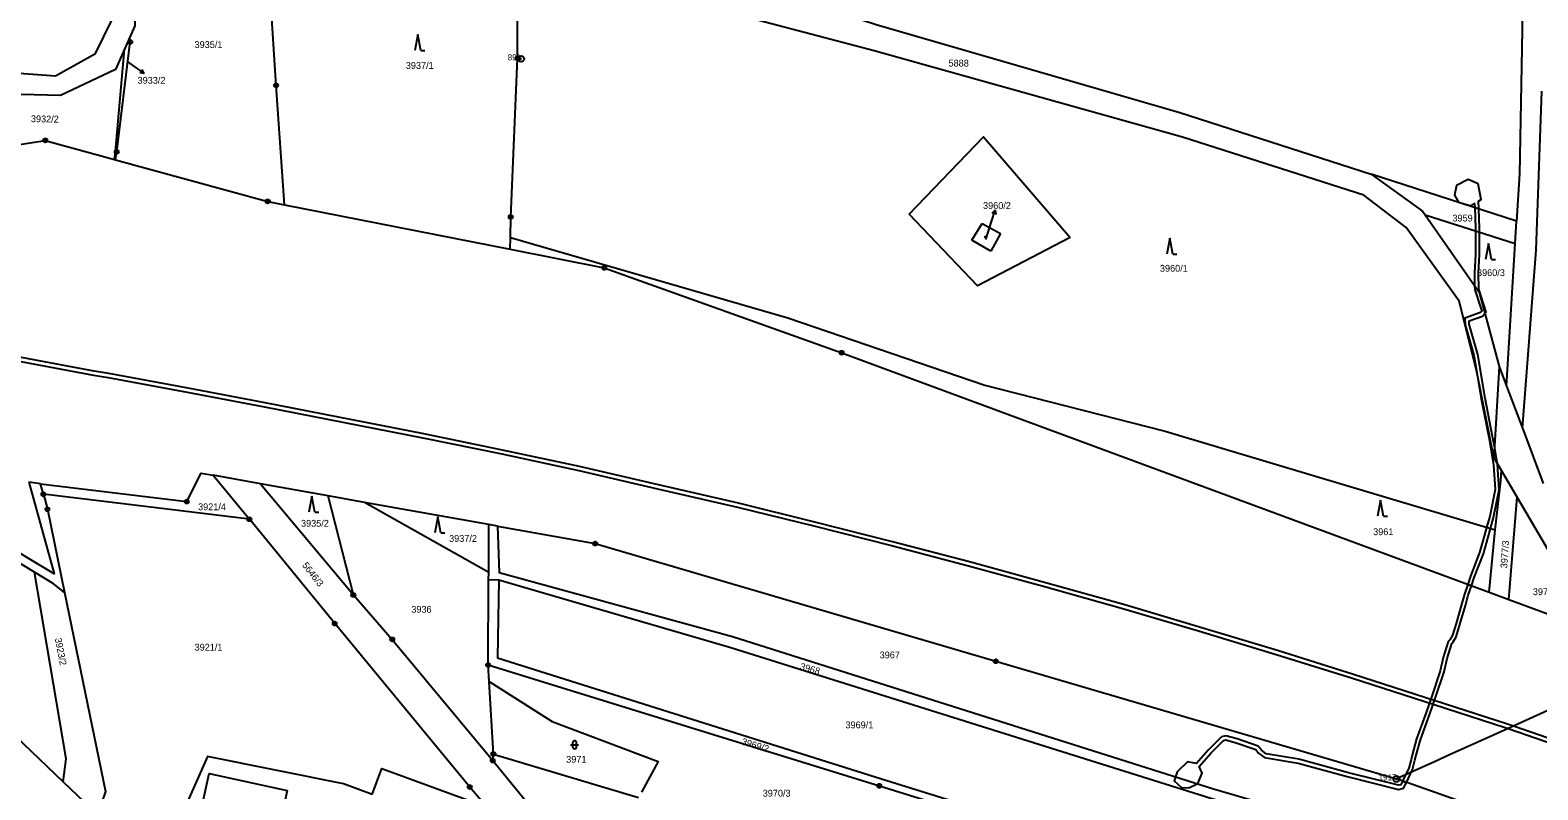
# Model space of a CAD drawing. Extents: x -644096 to -634268, y -1141430 to -1133463.
# Drawn here: x -639944.1 to -639567.8, y -1137373.2 to -1137183.7 of the extents above; entities that cross this region are included whole.
import ezdxf

# ---------------------------------------------------------------- set-up
doc = ezdxf.new("R2010")
doc.units = 0
for name, color, linetype in [('_CIVIL_CONSTRUCTION', 7, 'Continuous'), ('B_Hranice _3D', 7, 'Continuous'), ('M_Svah_Nasyp', 7, 'Continuous'), ('M_Svah_Zarez', 7, 'Continuous'), ('spodek_zarez', 7, 'Continuous'), ('svrsek_osa_sjezdy', 7, 'Continuous'), ('svrsek_osa_terminal_VRT', 7, 'Continuous'), ('svrsek_osa_VRT', 7, 'Continuous'), ('svrsek_popisy_VRT', 7, 'Continuous'), ('terminal_VRT', 7, 'Continuous')]:
    doc.layers.add(name, color=color, linetype=linetype)

msp = doc.modelspace()

# ---------------------------------------------------------------- linework, layer by layer
at = {"layer": '_CIVIL_CONSTRUCTION'}
for centre, radius in [((-639919.15, -1137186.63), 0.5), ((-639919.15, -1137186.63), 0.0303), ((-639822.47, -1137190.72), 0.5), ((-639822.47, -1137190.72), 0.0303), ((-639821.61, -1137190.85), 0.75), ((-639821.61, -1137190.85), 0.03), ((-639882.75, -1137197.47), 0.5), ((-639882.75, -1137197.47), 0.0303), ((-639940.36, -1137211.19), 0.5), ((-639940.36, -1137211.19), 0.0303), ((-639922.52, -1137214.04), 0.5), ((-639922.52, -1137214.04), 0.0303), ((-639884.85, -1137226.4), 0.5), ((-639884.85, -1137226.4), 0.0303), ((-639824.19, -1137230.31), 0.5), ((-639824.19, -1137230.31), 0.0303), ((-639800.85, -1137242.98), 0.5), ((-639800.85, -1137242.98), 0.0303), ((-639741.59, -1137264.15), 0.5), ((-639741.59, -1137264.15), 0.0303), ((-639940.82, -1137299.44), 0.5), ((-639940.82, -1137299.44), 0.0303), ((-639905.04, -1137301.29), 0.5), ((-639905.04, -1137301.29), 0.0303), ((-639939.82, -1137303.18), 0.5), ((-639939.82, -1137303.18), 0.0303), ((-639889.42, -1137305.71), 0.5), ((-639889.42, -1137305.71), 0.0303), ((-639803.11, -1137311.77), 0.5), ((-639803.11, -1137311.77), 0.0303), ((-639863.47, -1137324.58), 0.5), ((-639863.47, -1137324.58), 0.0303), ((-639868.11, -1137331.7), 0.5), ((-639868.11, -1137331.7), 0.0303), ((-639853.75, -1137335.65), 0.5), ((-639853.75, -1137335.65), 0.0303), ((-639829.83, -1137342.03), 0.5), ((-639829.83, -1137342.03), 0.0303), ((-639703.12, -1137341.13), 0.5), ((-639703.12, -1137341.13), 0.0303), ((-639828.69, -1137365.89), 0.5), ((-639828.51, -1137364.26), 0.5), ((-639828.69, -1137365.89), 0.0303), ((-639828.51, -1137364.26), 0.0303), ((-639834.41, -1137372.5), 0.5), ((-639834.41, -1137372.5), 0.0303), ((-639732.18, -1137372.19), 0.5), ((-639732.18, -1137372.19), 0.0303), ((-639603.14, -1137370.48), 0.75), ((-639603.14, -1137370.48), 0.03)]:
    msp.add_circle(centre, radius, dxfattribs=at)
at = {"layer": 'B_Hranice _3D'}
for points in [[(-639583.6, -1137227.96), (-639583.42, -1137233.1), (-639583.42, -1137233.74), (-639583.42, -1137239.67), (-639583.67, -1137244.19), (-639583.62, -1137247.4), (-639583.6, -1137248.46), (-639581.85, -1137253.76), (-639582.19, -1137254.15), (-639586.03, -1137255.52), (-639585.94, -1137257.19), (-639583.82, -1137264.8), (-639583.26, -1137268.12), (-639582, -1137275.66), (-639580.1, -1137285.24), (-639578.87, -1137292.15), (-639578.53, -1137298.3), (-639579.86, -1137305.02), (-639580.62, -1137307.72), (-639581.23, -1137309.9), (-639582.36, -1137313.97), (-639584.63, -1137319.91), (-639585.33, -1137321.93), (-639584.39, -1137322.28), (-639583.69, -1137320.25), (-639581.4, -1137314.29), (-639580.27, -1137310.16), (-639579.66, -1137308), (-639578.88, -1137305.26), (-639577.53, -1137298.38), (-639577.88, -1137291.93), (-639578.69, -1137287.48), (-639579.12, -1137285.06), (-639581.02, -1137275.48), (-639582.84, -1137264.58), (-639584.94, -1137257.03), (-639584.99, -1137256.22), (-639581.61, -1137255.01), (-639581.04, -1137254.38), (-639580.71, -1137254), (-639582.6, -1137248.3), (-639582.67, -1137244.21), (-639582.42, -1137239.69), (-639582.42, -1137234.06), (-639582.42, -1137233.08), (-639582.58, -1137228.28), (-639582.65, -1137226.32), (-639582, -1137225.9), (-639582.74, -1137222.04), (-639585.22, -1137220.94), (-639588.18, -1137222.42), (-639588.66, -1137224.84), (-639587.66, -1137226.56), (-639584.44, -1137227.49), (-639583.63, -1137226.96)], [(-639585.33, -1137321.93), (-639586.17, -1137324.34), (-639586.87, -1137326.92), (-639588.25, -1137331.68), (-639589.18, -1137334.64), (-639589.79, -1137335.74), (-639590.19, -1137336.22), (-639591.45, -1137340.18), (-639592.2, -1137343.47), (-639594.28, -1137349.83), (-639595.74, -1137353.9), (-639598.09, -1137360.44), (-639599.15, -1137364.24), (-639599.49, -1137365.58), (-639600.06, -1137367.76), (-639600.51, -1137368.76), (-639600.84, -1137369.44), (-639601.6, -1137371.02), (-639600.65, -1137371.35), (-639599.61, -1137369.18), (-639599.44, -1137368.81), (-639599.12, -1137368.1), (-639598.53, -1137365.82), (-639598.19, -1137364.5), (-639597.13, -1137360.74), (-639594.8, -1137354.24), (-639593.34, -1137350.15), (-639591.24, -1137343.73), (-639590.49, -1137340.44), (-639589.29, -1137336.7), (-639588.97, -1137336.3), (-639588.26, -1137335.04), (-639587.29, -1137331.96), (-639585.91, -1137327.2), (-639585.21, -1137324.64), (-639584.39, -1137322.28)], [(-639601.6, -1137371.02), (-639602.03, -1137371.92), (-639602.59, -1137372.06), (-639615.13, -1137368.91), (-639627.47, -1137365.55), (-639635.67, -1137364.21), (-639636.85, -1137363.29), (-639637.62, -1137362.32), (-639642.87, -1137360.47), (-639645.72, -1137359.73), (-639646.76, -1137359.96), (-639650.08, -1137363.28), (-639653, -1137366.58), (-639655.26, -1137366.19), (-639657.86, -1137368.66), (-639658.3, -1137369.92), (-639658.64, -1137370.91), (-639656.74, -1137372.62), (-639654.94, -1137372.71), (-639652.85, -1137371.65), (-639652.7, -1137371.57), (-639651.61, -1137368.99), (-639652.37, -1137367.37), (-639649.36, -1137363.96), (-639646.26, -1137360.88), (-639645.74, -1137360.75), (-639643.17, -1137361.43), (-639638.22, -1137363.16), (-639637.55, -1137364.01), (-639636.09, -1137365.15), (-639627.69, -1137366.53), (-639615.39, -1137369.87), (-639602.59, -1137373.1), (-639601.33, -1137372.76), (-639600.65, -1137371.35)]]:
    msp.add_lwpolyline(points, close=True, dxfattribs=at)
for points in [[(-639964.57, -1137262.92), (-639943.41, -1137266.9), (-639928.35, -1137269.74), (-639924.65, -1137270.31), (-639904.91, -1137273.97), (-639885.64, -1137277.67), (-639846.09, -1137285.4), (-639826.4, -1137289.4), (-639807.23, -1137293.52), (-639787.52, -1137298.08), (-639767.58, -1137302.69), (-639748.56, -1137307.36), (-639729.14, -1137312.27), (-639709.97, -1137317.29), (-639690.67, -1137322.58), (-639671.19, -1137328.03), (-639652.53, -1137333.56), (-639633.12, -1137339.43), (-639614.12, -1137345.37), (-639593.74, -1137351.92), (-639575.97, -1137357.66), (-639575.26, -1137357.91), (-639556.96, -1137364.24)], [(-639556.62, -1137363.3), (-639573.94, -1137357.31), (-639575.65, -1137356.72), (-639593.44, -1137350.96), (-639613.82, -1137344.41), (-639632.82, -1137338.47), (-639652.25, -1137332.6), (-639670.91, -1137327.07), (-639690.41, -1137321.62), (-639709.71, -1137316.33), (-639728.9, -1137311.31), (-639748.32, -1137306.38), (-639767.34, -1137301.71), (-639787.3, -1137297.1), (-639807.01, -1137292.54), (-639826.2, -1137288.42), (-639845.89, -1137284.42), (-639885.44, -1137276.69), (-639904.73, -1137272.99), (-639924.49, -1137269.33), (-639928.19, -1137268.76), (-639943.23, -1137265.92), (-639964.39, -1137261.94)]]:
    msp.add_lwpolyline(points, dxfattribs=at)
at = {"layer": 'M_Svah_Nasyp'}
for p, q in [((-639709.14, -1137236.05), (-639706.56, -1137231.91)), ((-639706.56, -1137231.91), (-639701.95, -1137234.41)), ((-639704.36, -1137238.8), (-639709.14, -1137236.05)), ((-639701.95, -1137234.41), (-639704.36, -1137238.8))]:
    msp.add_line(p, q, dxfattribs=at)
at = {"layer": 'M_Svah_Zarez'}
msp.add_circle((-639705.65, -1137235.29), 0.175, dxfattribs=at)
at = {"layer": 'spodek_zarez'}
msp.add_circle((-638683.07, -1137056.85), 1378.08, dxfattribs=at)
at = {"layer": 'svrsek_osa_sjezdy'}
for p, q in [((-639847.35, -1137184.8), (-639848.1, -1137188.8)), ((-639846.6, -1137188.8), (-639847.35, -1137184.8)), ((-639846.6, -1137188.8), (-639845.6, -1137188.8)), ((-639659.67, -1137235.55), (-639660.42, -1137239.55)), ((-639658.92, -1137239.55), (-639659.67, -1137235.55)), ((-639580.14, -1137236.93), (-639580.89, -1137240.93)), ((-639579.39, -1137240.93), (-639580.14, -1137236.93)), ((-639658.92, -1137239.55), (-639657.92, -1137239.55)), ((-639579.39, -1137240.93), (-639578.39, -1137240.93)), ((-639873.79, -1137299.96), (-639874.54, -1137303.96)), ((-639873.04, -1137303.96), (-639873.79, -1137299.96)), ((-639607.11, -1137300.92), (-639607.86, -1137304.92)), ((-639606.36, -1137304.92), (-639607.11, -1137300.92)), ((-639873.04, -1137303.96), (-639872.04, -1137303.96)), ((-639842.35, -1137305.09), (-639843.1, -1137309.09)), ((-639841.6, -1137309.09), (-639842.35, -1137305.09)), ((-639606.36, -1137304.92), (-639605.36, -1137304.92)), ((-639841.6, -1137309.09), (-639840.6, -1137309.09)), ((-639809.25, -1137361.95), (-639807.25, -1137361.95)), ((-639808.75, -1137361.45), (-639808.75, -1137362.45)), ((-639807.75, -1137362.45), (-639807.75, -1137361.45))]:
    msp.add_line(p, q, dxfattribs=at)
for centre, start, end in [((-639808.25, -1137361.45), 0, 180), ((-639808.25, -1137362.45), 180, 359.9879)]:
    msp.add_arc(centre, 0.5, start, end, dxfattribs=at)
at = {"layer": 'svrsek_osa_terminal_VRT'}
msp.add_arc((-642050.26, -1145189.6), 8802.25, 41.413152, 75.317049, dxfattribs=at)
at = {"layer": 'svrsek_popisy_VRT'}
for p, q in [((-639919.95, -1137191.51), (-639918.13, -1137192.77)), ((-639918.13, -1137192.77), (-639915.67, -1137194.49)), ((-639915.67, -1137194.49), (-639916.78, -1137194.33)), ((-639915.67, -1137194.49), (-639916.2, -1137193.51)), ((-639704.2, -1137231.45), (-639703.32, -1137228.58)), ((-639703.32, -1137228.58), (-639704.09, -1137229.39)), ((-639703.32, -1137228.58), (-639703.14, -1137229.68)), ((-639705.57, -1137235.92), (-639704.2, -1137231.45))]:
    msp.add_line(p, q, dxfattribs=at)
at = {"layer": 'terminal_VRT'}
for p, q in [((-639919.29, -1137185.46), (-639920.59, -1137188.46)), ((-639923.08, -1137215.93), (-639922.8, -1137216)), ((-639609.4, -1137219.62), (-639596.59, -1137228.85)), ((-639573.15, -1137231.33), (-639609.4, -1137219.62)), ((-639880.66, -1137227.23), (-639824.36, -1137238.34)), ((-639596.59, -1137228.85), (-639595.98, -1137229.73)), ((-639595.98, -1137229.73), (-639573.49, -1137236.91)), ((-639573.49, -1137236.91), (-639573.15, -1137231.33)), ((-639824.36, -1137238.34), (-639824.24, -1137235.39)), ((-639575.67, -1137272.51), (-639573.49, -1137236.91)), ((-639577.53, -1137267.6), (-639578.85, -1137290.28)), ((-639577.53, -1137267.6), (-639575.67, -1137272.51)), ((-639575.67, -1137272.51), (-639571.69, -1137283)), ((-639571.69, -1137283), (-639566.48, -1137296.76)), ((-639576.95, -1137293.5), (-639578.85, -1137290.28)), ((-639573.03, -1137300.17), (-639576.95, -1137293.5)), ((-639941.51, -1137296.84), (-639944.45, -1137296.48)), ((-639940.82, -1137299.44), (-639941.51, -1137296.84)), ((-639886.61, -1137296.83), (-639898.43, -1137294.72)), ((-639898.43, -1137294.72), (-639889.42, -1137305.71)), ((-639886.61, -1137296.83), (-639863.47, -1137324.58)), ((-639869.76, -1137299.85), (-639886.61, -1137296.83)), ((-639889.42, -1137305.71), (-639940.82, -1137299.44)), ((-639863.47, -1137324.58), (-639869.76, -1137299.85)), ((-639860.65, -1137301.48), (-639869.76, -1137299.85)), ((-639829.69, -1137318.97), (-639860.65, -1137301.48)), ((-639829.62, -1137307.03), (-639860.65, -1137301.48)), ((-639575.09, -1137325.72), (-639573.03, -1137300.17)), ((-639829.69, -1137318.97), (-639829.62, -1137307.03)), ((-639827.47, -1137307.41), (-639829.62, -1137307.03)), ((-639827.47, -1137307.41), (-639803.11, -1137311.77)), ((-639580, -1137323.9), (-639578.46, -1137308.36)), ((-639829.83, -1137342.03), (-639829.7, -1137320.76)), ((-639829.7, -1137320.76), (-639829.69, -1137318.97)), ((-639829.7, -1137320.76), (-639827.12, -1137320.78)), ((-639827.12, -1137320.78), (-639769.29, -1137337.68)), ((-639580, -1137323.9), (-639575.09, -1137325.72)), ((-639575.09, -1137325.72), (-639553.88, -1137333.56)), ((-639829.58, -1137346.18), (-639829.83, -1137342.03)), ((-639828.51, -1137364.26), (-639829.58, -1137346.18)), ((-639828.69, -1137365.89), (-639828.51, -1137364.26)), ((-639828.69, -1137365.89), (-639810.88, -1137387.6)), ((-639935.91, -1137371.17), (-639927.1, -1137379.6)), ((-639582.4, -1137377.74), (-639603.14, -1137370.48))]:
    msp.add_line(p, q, dxfattribs=at)
for points in [[(-639886.04, -1137145.76), (-639886.12, -1137144.95), (-639886.31, -1137144.9), (-639905.13, -1137143.28), (-639914.29, -1137148.14), (-639917.68, -1137158.67), (-639918.04, -1137182.59), (-639919.29, -1137185.46)], [(-639880.66, -1137227.23), (-639882.75, -1137197.47), (-639886.04, -1137145.76)], [(-639820.6, -1137156.55), (-639771.47, -1137173.17), (-639740.1, -1137179.93), (-639732.95, -1137182.27), (-639657.17, -1137204.2), (-639609.4, -1137219.62)], [(-639824.24, -1137235.39), (-639824.19, -1137230.31), (-639822.47, -1137190.72), (-639822.52, -1137162.81)], [(-639656.53, -1137210.39), (-639733.47, -1137188.84), (-639771.72, -1137178.76), (-639821.11, -1137163.19), (-639822.52, -1137162.81)], [(-639952.63, -1137193.97), (-639937.81, -1137195.05), (-639927.84, -1137189.51), (-639923.67, -1137181.03), (-639923.12, -1137166.82)], [(-639571.51, -1137170.17), (-639572.43, -1137219.57), (-639573.15, -1137231.33)], [(-639920.59, -1137188.46), (-639922.8, -1137193.53), (-639936.54, -1137199.95), (-639953, -1137199.56), (-639966.65, -1137199.24)], [(-639923.08, -1137215.93), (-639922.82, -1137214), (-639920.59, -1137188.46)], [(-639922.8, -1137216), (-639922.52, -1137214.04), (-639919.15, -1137186.63), (-639919.29, -1137185.46)], [(-639571.69, -1137283), (-639568.29, -1137238.57), (-639566.87, -1137198.93)], [(-639954.4, -1137213.34), (-639940.36, -1137211.19), (-639923.08, -1137215.93)], [(-639684.54, -1137235.43), (-639707.68, -1137247.49), (-639724.78, -1137229.63), (-639706.19, -1137210.32), (-639684.54, -1137235.43)], [(-639600.73, -1137232.93), (-639611.28, -1137224.84), (-639656.53, -1137210.39)], [(-639922.8, -1137216), (-639884.85, -1137226.4), (-639880.66, -1137227.23)], [(-639595.98, -1137229.73), (-639582.46, -1137249.05), (-639577.53, -1137267.6)], [(-639578.85, -1137290.28), (-639583.17, -1137268.49), (-639587.51, -1137251.32), (-639600.73, -1137232.93)], [(-639824.24, -1137235.39), (-639754.99, -1137255.47), (-639705.9, -1137272.27), (-639660.87, -1137283.76), (-639623.35, -1137294.95), (-639578.46, -1137308.36)], [(-639824.36, -1137238.34), (-639800.85, -1137242.98), (-639741.59, -1137264.15), (-639580, -1137323.9)], [(-639943.05, -1137318.88), (-639970.87, -1137302.13), (-640009.93, -1137282.77), (-640006.83, -1137301.8), (-640003.02, -1137321.24)], [(-639941.51, -1137296.84), (-639905.04, -1137301.29), (-639901.44, -1137294.18), (-639898.43, -1137294.72)], [(-639578.46, -1137308.36), (-639577.11, -1137296.08), (-639576.95, -1137293.5)], [(-639944.45, -1137296.48), (-639938.13, -1137319.28), (-639969.88, -1137300.28)], [(-639940.82, -1137299.44), (-639939.82, -1137303.18), (-639935.54, -1137323.96)], [(-639538.7, -1137334.37), (-639552.33, -1137325.25), (-639564.6, -1137314.47), (-639573.03, -1137300.17)], [(-639830.27, -1137377.4), (-639834.41, -1137372.5), (-639868.11, -1137331.7), (-639889.42, -1137305.71)], [(-639827.47, -1137307.41), (-639827.11, -1137318.99), (-639768.87, -1137334.94)], [(-639803.11, -1137311.77), (-639703.12, -1137341.13), (-639603.14, -1137370.48)], [(-639935.91, -1137371.17), (-639935.14, -1137365.45), (-639943.05, -1137318.88)], [(-639935.54, -1137323.96), (-639938.39, -1137321.69), (-639943.05, -1137318.88)], [(-640003.02, -1137321.24), (-639961.91, -1137346.29), (-639935.91, -1137371.17)], [(-639935.54, -1137323.96), (-639925.3, -1137373.59), (-639926.2, -1137376.25), (-639927.1, -1137379.6)], [(-639827.12, -1137320.78), (-639827.53, -1137340.25), (-639731.65, -1137370.47)], [(-639863.47, -1137324.58), (-639853.75, -1137335.65), (-639828.69, -1137365.89)], [(-639768.87, -1137334.94), (-639648.83, -1137372.92), (-639583, -1137392.11)], [(-639769.29, -1137337.68), (-639649.48, -1137375.29), (-639583.09, -1137394.38)], [(-639829.83, -1137342.03), (-639732.18, -1137372.19), (-639659.94, -1137394.62), (-639614.37, -1137407.96)], [(-639535.98, -1137340.18), (-639558.87, -1137350.51), (-639562.6, -1137352.19), (-639573.56, -1137357.14), (-639578.89, -1137359.54), (-639589.85, -1137364.49), (-639593.66, -1137366.2), (-639603.14, -1137370.48)], [(-639829.58, -1137346.18), (-639813.82, -1137356.1), (-639787.43, -1137366.15), (-639791.56, -1137373.73)], [(-639858.8, -1137374.36), (-639865.94, -1137371.71), (-639899.83, -1137364.89), (-639911.21, -1137390.38)], [(-639828.51, -1137364.26), (-639796.17, -1137373.92), (-639792.29, -1137375.07)], [(-639883.25, -1137388.51), (-639888.29, -1137387.42), (-639887.73, -1137384.68), (-639891.93, -1137383.78), (-639895.72, -1137386.2), (-639896.28, -1137388.87), (-639897.92, -1137388.52), (-639898.31, -1137390.41), (-639903.87, -1137389.25), (-639899.49, -1137369.14), (-639879.95, -1137373.36), (-639882.65, -1137385.77), (-639883.25, -1137388.51)], [(-639858.8, -1137374.36), (-639856.38, -1137367.83), (-639830.27, -1137377.4)], [(-639731.65, -1137370.47), (-639659.43, -1137392.89), (-639584.49, -1137415.39)]]:
    msp.add_lwpolyline(points, dxfattribs=at)

# ---------------------------------------------------------------- texts
at = {"layer": '_CIVIL_CONSTRUCTION'}
for s, p in [('891', (-639824.95, -1137191.23)), ('1917', (-639607.59, -1137370.85))]:
    msp.add_text(s, height=1.5, dxfattribs=at).set_placement(p)
at = {"layer": 'svrsek_osa_VRT'}
for s, p in [('3935/1', (-639903.09, -1137188.14)), ('3937/1', (-639850.37, -1137193.35)), ('5888', (-639714.92, -1137192.77)), ('3933/2', (-639917.32, -1137197.05)), ('3960/2', (-639706.31, -1137228.29)), ('3959', (-639589.16, -1137231.42)), ('3960/1', (-639662.16, -1137243.94)), ('3960/3', (-639583.02, -1137245.04)), ('3921/4', (-639902.22, -1137303.44)), ('3935/2', (-639876.53, -1137307.55)), ('3961', (-639608.94, -1137309.66)), ('3937/2', (-639839.57, -1137311.33)), ('3979/2', (-639569.08, -1137324.62)), ('3936', (-639849, -1137329.01)), ('3921/1', (-639903.09, -1137338.46)), ('3967', (-639732.11, -1137340.39)), ('3969/1', (-639740.65, -1137357.84)), ('3971', (-639810.34, -1137366.43)), ('3970/3', (-639761.29, -1137374.88))]:
    msp.add_text(s, height=1.7, dxfattribs=at).set_placement(p)
for s, rotation, p in [('3932/2', 359, (-639943.96, -1137206.63)), ('3977/3', 86, (-639575.49, -1137317.98)), ('5646/3', 308, (-639876.36, -1137317.2)), ('3923/2', 281, (-639937.99, -1137335.45)), ('3968', 344, (-639752.14, -1137343.12)), ('3969/2', 343, (-639766.71, -1137361.85))]:
    msp.add_text(s, height=1.7, rotation=rotation, dxfattribs=at).set_placement(p)

doc.saveas('drawing.dxf')
